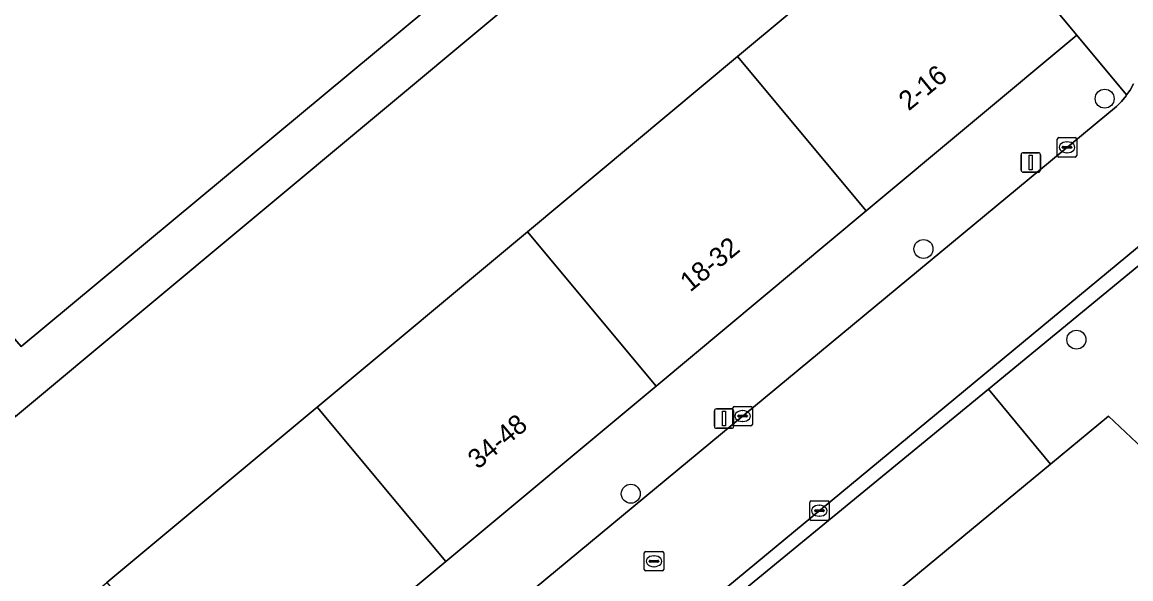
# Model space of a CAD drawing. Extents: x 159888 to 160761, y 384031 to 384750.
# Drawn here: x 160419.7 to 160476.8, y 384185.7 to 384214.3 of the extents above; entities that cross this region are included whole.
import ezdxf

# ---------------------------------------------------------------- set-up
doc = ezdxf.new("R2010")
doc.units = 0
for name, color, linetype in [('IMGEO_Boom', 7, 'Continuous'), ('IMGEO_Erf', 7, 'Continuous'), ('IMGEO_Groenvoorziening', 7, 'Continuous'), ('IMGEO_Kolk', 7, 'Continuous'), ('IMGEO_Lichtmast', 7, 'Continuous'), ('IMGEO_Pand', 7, 'Continuous'), ('IMGEO_Pand_nummerreeks', 7, 'Continuous'), ('IMGEO_Rijbaan_lokaal_open', 7, 'Continuous'), ('IMGEO_Rioolput', 7, 'Continuous'), ('IMGEO_Voetpad_open', 7, 'Continuous')]:
    doc.layers.add(name, color=color, linetype=linetype)

msp = doc.modelspace()

# ---------------------------------------------------------------- linework, layer by layer
at = {"layer": 'IMGEO_Boom'}
for centre in [(160475.486, 384210.397), (160466.151, 384202.659), (160474.029, 384197.99), (160451.071, 384190.058)]:
    msp.add_circle(centre, 0.489, dxfattribs=at)
at = {"layer": 'IMGEO_Erf'}
msp.add_lwpolyline([(160445.745, 384203.546), (160456.575, 384212.575), (160467.421, 384221.617), (160468.175, 384222.224), (160462.762, 384230.216), (160419.38, 384194.033), (160413.229, 384188.902), (160401.999, 384190.089), (160403.03, 384199.875), (160396.267, 384200.587), (160392.322, 384197.688), (160392.679, 384197.264), (160418.154, 384167.028), (160419.883, 384168.51), (160413.255, 384176.46), (160424.085, 384185.489), (160434.915, 384194.518)], close=True, dxfattribs=at)
at = {"layer": 'IMGEO_Groenvoorziening'}
for points in [[(160419.212, 384221.179), (160417.064, 384200.601), (160419.671, 384197.644), (160461.362, 384232.282), (160452.167, 384245.857), (160447.736, 384241.886), (160445.123, 384244.678)], [(160480.257, 384204.274), (160469.497, 384195.444), (160472.691, 384191.58), (160475.677, 384194.048), (160486.78, 384183.613), (160491.144, 384179.427), (160491.067, 384179.347), (160492.813, 384177.71), (160494.41, 384176.424), (160494.765, 384176.208), (160495.213, 384176.159), (160496.371, 384176.297), (160496.006, 384179.357), (160495.925, 384180.003), (160495.787, 384180.64), (160495.592, 384181.262), (160495.343, 384181.864), (160495.041, 384182.441), (160494.689, 384182.989), (160494.565, 384183.158)]]:
    msp.add_lwpolyline(points, close=True, dxfattribs=at)
for points in [[(160442.427, 384166.564), (160472.691, 384191.58), (160469.497, 384195.444), (160445.254, 384175.551), (160443.5, 384174.087), (160443.257, 384174.333)], [(160496.371, 384176.297), (160495.213, 384176.159), (160494.765, 384176.208), (160494.41, 384176.424), (160492.813, 384177.71), (160491.169, 384175.986), (160489.431, 384177.643), (160489.36, 384177.569), (160485.029, 384181.774), (160486.78, 384183.613), (160475.677, 384194.048), (160472.691, 384191.58), (160442.427, 384166.564)]]:
    msp.add_lwpolyline(points, dxfattribs=at)
at = {"layer": 'IMGEO_Kolk'}
for p, q in [((160473.045, 384207.467), (160473.045, 384208.319)), ((160473.12, 384208.393), (160473.972, 384208.393)), ((160473.533, 384208.173), (160473.558, 384208.173)), ((160474.046, 384208.319), (160474.046, 384207.467)), ((160473.304, 384207.887), (160473.304, 384207.899)), ((160473.742, 384207.85), (160473.344, 384207.85)), ((160473.347, 384207.936), (160473.745, 384207.936)), ((160473.556, 384207.613), (160473.531, 384207.613)), ((160473.788, 384207.899), (160473.788, 384207.887)), ((160473.972, 384207.393), (160473.12, 384207.393)), ((160456.333, 384193.63), (160456.333, 384194.482)), ((160456.408, 384194.556), (160457.26, 384194.556)), ((160457.334, 384194.482), (160457.334, 384193.63)), ((160456.592, 384194.05), (160456.592, 384194.062)), ((160457.03, 384194.013), (160456.632, 384194.013)), ((160456.635, 384194.099), (160457.033, 384194.099)), ((160456.821, 384194.336), (160456.846, 384194.336)), ((160457.076, 384194.062), (160457.076, 384194.05)), ((160457.26, 384193.556), (160456.408, 384193.556)), ((160456.844, 384193.776), (160456.819, 384193.776)), ((160460.288, 384188.759), (160460.288, 384189.611)), ((160460.363, 384189.685), (160461.215, 384189.685)), ((160460.59, 384189.228), (160460.988, 384189.228)), ((160460.776, 384189.465), (160460.801, 384189.465)), ((160461.289, 384189.611), (160461.289, 384188.759)), ((160461.215, 384188.685), (160460.363, 384188.685)), ((160460.547, 384189.179), (160460.547, 384189.191)), ((160460.985, 384189.142), (160460.587, 384189.142)), ((160460.799, 384188.905), (160460.774, 384188.905)), ((160461.031, 384189.191), (160461.031, 384189.179))]:
    msp.add_line(p, q, dxfattribs=at)
for points in [[(160473.045, 384207.467), (160473.045, 384208.319)], [(160473.12, 384208.393), (160473.972, 384208.393)], [(160474.046, 384208.319), (160474.046, 384207.467)], [(160473.972, 384207.393), (160473.12, 384207.393)], [(160456.333, 384193.63), (160456.333, 384194.482)], [(160456.408, 384194.556), (160457.26, 384194.556)], [(160457.334, 384194.482), (160457.334, 384193.63)], [(160457.26, 384193.556), (160456.408, 384193.556)], [(160460.288, 384188.759), (160460.288, 384189.611)], [(160460.363, 384189.685), (160461.215, 384189.685)], [(160461.289, 384189.611), (160461.289, 384188.759)], [(160461.215, 384188.685), (160460.363, 384188.685)]]:
    msp.add_lwpolyline(points, dxfattribs=at)
for centre, radius, start, end in [((160473.122, 384208.317), 0.0765, 91.552, 178.448), ((160473.122, 384208.317), 0.0765, 91.552, 178.448), ((160473.97, 384208.317), 0.0765, 1.552, 88.448), ((160473.97, 384208.317), 0.0765, 1.552, 88.448), ((160473.344, 384207.896), 0.0403, 85.8775, 175.7526), ((160473.341, 384207.886), 0.0366, 178.938, 274.7102), ((160473.745, 384207.893), 0.043, 264.8664, 352.4533), ((160473.749, 384207.898), 0.0386, 1.7309, 96.639), ((160473.122, 384207.469), 0.0765, 181.552, 268.448), ((160473.122, 384207.469), 0.0765, 181.552, 268.448), ((160473.97, 384207.469), 0.0765, 271.552, 358.448), ((160473.97, 384207.469), 0.0765, 271.552, 358.448), ((160456.41, 384194.48), 0.0765, 91.552, 178.448), ((160456.41, 384194.48), 0.0765, 91.552, 178.448), ((160457.258, 384194.48), 0.0765, 1.552, 88.448), ((160457.258, 384194.48), 0.0765, 1.552, 88.448), ((160456.632, 384194.059), 0.0403, 85.8775, 175.7526), ((160456.629, 384194.049), 0.0366, 178.938, 274.7102), ((160457.033, 384194.056), 0.043, 264.8664, 352.4533), ((160457.037, 384194.061), 0.0386, 1.7309, 96.639), ((160456.41, 384193.632), 0.0765, 181.552, 268.448), ((160456.41, 384193.632), 0.0765, 181.552, 268.448), ((160457.258, 384193.632), 0.0765, 271.552, 358.448), ((160457.258, 384193.632), 0.0765, 271.552, 358.448), ((160460.365, 384189.609), 0.0765, 91.552, 178.448), ((160460.365, 384189.609), 0.0765, 91.552, 178.448), ((160460.587, 384189.188), 0.0403, 85.8775, 175.7526), ((160460.992, 384189.19), 0.0386, 1.7309, 96.639), ((160461.213, 384189.609), 0.0765, 1.552, 88.448), ((160461.213, 384189.609), 0.0765, 1.552, 88.448), ((160460.365, 384188.761), 0.0765, 181.552, 268.448), ((160460.365, 384188.761), 0.0765, 181.552, 268.448), ((160460.584, 384189.178), 0.0366, 178.938, 274.7102), ((160460.988, 384189.185), 0.043, 264.8664, 352.4533), ((160461.213, 384188.761), 0.0765, 271.552, 358.448), ((160461.213, 384188.761), 0.0765, 271.552, 358.448)]:
    msp.add_arc(centre, radius, start, end, dxfattribs=at)
for centre, major_axis, ratio, start_param, end_param in [((160473.532, 384207.893), (-0.387, 0.002), 0.722429, 4.712389, 7.853982), ((160473.557, 384207.893), (-0.39, 0.002), 0.717154, 1.570796, 4.712389), ((160456.82, 384194.056), (-0.387, 0.002), 0.722429, 4.712389, 7.853982), ((160456.845, 384194.056), (-0.39, 0.002), 0.717154, 1.570796, 4.712389), ((160460.775, 384189.185), (-0.387, 0.002), 0.722429, 4.712389, 7.853982), ((160460.8, 384189.185), (-0.39, 0.002), 0.717154, 1.570796, 4.712389)]:
    msp.add_ellipse(centre, major_axis=major_axis, ratio=ratio, start_param=start_param, end_param=end_param, dxfattribs=at)
at = {"layer": 'IMGEO_Lichtmast'}
for p, q in [((160471.183, 384206.714), (160471.183, 384207.514)), ((160471.183, 384207.514), (160471.183, 384206.714)), ((160471.283, 384207.614), (160472.073, 384207.614)), ((160472.073, 384207.614), (160471.283, 384207.614)), ((160472.173, 384207.514), (160472.173, 384206.714)), ((160472.173, 384206.714), (160472.173, 384207.514)), ((160472.073, 384206.614), (160471.283, 384206.614)), ((160471.283, 384206.614), (160472.073, 384206.614)), ((160455.479, 384194.428), (160456.269, 384194.428)), ((160456.269, 384194.428), (160455.479, 384194.428)), ((160455.379, 384193.528), (160455.379, 384194.328)), ((160455.379, 384194.328), (160455.379, 384193.528)), ((160456.369, 384194.328), (160456.369, 384193.528)), ((160456.369, 384193.528), (160456.369, 384194.328)), ((160456.269, 384193.428), (160455.479, 384193.428)), ((160455.479, 384193.428), (160456.269, 384193.428))]:
    msp.add_line(p, q, dxfattribs=at)
for points in [[(160471.603, 384207.489), (160471.753, 384207.489), (160471.753, 384206.739), (160471.603, 384206.739), (160471.603, 384207.489)], [(160455.799, 384194.303), (160455.949, 384194.303), (160455.949, 384193.553), (160455.799, 384193.553), (160455.799, 384194.303)]]:
    msp.add_lwpolyline(points, dxfattribs=at)
for centre, start, end in [((160471.283, 384207.514), 90, 180), ((160471.283, 384207.514), 90, 180), ((160472.073, 384207.514), 0, 90), ((160472.073, 384207.514), 360, 90), ((160471.283, 384206.714), 180, 270), ((160471.283, 384206.714), 180, 270), ((160472.073, 384206.714), 270, 0), ((160472.073, 384206.714), 270, 0), ((160455.479, 384194.328), 90, 180), ((160455.479, 384194.328), 90, 180), ((160456.269, 384194.328), 0, 90), ((160456.269, 384194.328), 360, 90), ((160455.479, 384193.528), 180, 270), ((160455.479, 384193.528), 180, 270), ((160456.269, 384193.528), 270, 0), ((160456.269, 384193.528), 270, 0)]:
    msp.add_arc(centre, 0.1, start, end, dxfattribs=at)
at = {"layer": 'IMGEO_Pand'}
for points in [[(160456.575, 384212.575), (160463.203, 384204.625), (160474.049, 384213.667), (160467.421, 384221.617)], [(160456.575, 384212.575), (160445.745, 384203.546), (160452.373, 384195.596), (160463.203, 384204.625)], [(160434.915, 384194.518), (160441.543, 384186.568), (160452.373, 384195.596), (160445.745, 384203.546)], [(160434.915, 384194.518), (160424.085, 384185.489), (160430.713, 384177.539), (160441.543, 384186.568)]]:
    msp.add_lwpolyline(points, close=True, dxfattribs=at)
at = {"layer": 'IMGEO_Rijbaan_lokaal_open'}
for points in [[(160476.972, 384211.156), (160476.792, 384210.839), (160476.617, 384210.587), (160476.585, 384210.54), (160476.352, 384210.26), (160476.095, 384210.002), (160425.202, 384167.864)], [(160444.925, 384176.05), (160446.709, 384177.549), (160479.56, 384204.703)]]:
    msp.add_lwpolyline(points, dxfattribs=at)
at = {"layer": 'IMGEO_Rioolput'}
for p, q in [((160451.766, 384186.155), (160451.766, 384187.007)), ((160451.841, 384187.081), (160452.693, 384187.081)), ((160452.767, 384187.007), (160452.767, 384186.155)), ((160452.025, 384186.575), (160452.025, 384186.587)), ((160452.463, 384186.538), (160452.065, 384186.538)), ((160452.068, 384186.624), (160452.466, 384186.624)), ((160452.254, 384186.861), (160452.279, 384186.861)), ((160452.509, 384186.587), (160452.509, 384186.575)), ((160452.693, 384186.081), (160451.841, 384186.081)), ((160452.277, 384186.301), (160452.252, 384186.301))]:
    msp.add_line(p, q, dxfattribs=at)
for points in [[(160451.766, 384186.155), (160451.766, 384187.007)], [(160451.841, 384187.081), (160452.693, 384187.081)], [(160452.767, 384187.007), (160452.767, 384186.155)], [(160452.693, 384186.081), (160451.841, 384186.081)]]:
    msp.add_lwpolyline(points, dxfattribs=at)
for centre, radius, start, end in [((160451.843, 384187.005), 0.0765, 91.552, 178.448), ((160451.843, 384187.005), 0.0765, 91.552, 178.448), ((160452.691, 384187.005), 0.0765, 1.552, 88.448), ((160452.691, 384187.005), 0.0765, 1.552, 88.448), ((160452.065, 384186.584), 0.0403, 85.8775, 175.7526), ((160452.062, 384186.574), 0.0366, 178.938, 274.7102), ((160452.466, 384186.581), 0.043, 264.8664, 352.4533), ((160452.47, 384186.586), 0.0386, 1.7309, 96.639), ((160451.843, 384186.157), 0.0765, 181.552, 268.448), ((160451.843, 384186.157), 0.0765, 181.552, 268.448), ((160452.691, 384186.157), 0.0765, 271.552, 358.448), ((160452.691, 384186.157), 0.0765, 271.552, 358.448)]:
    msp.add_arc(centre, radius, start, end, dxfattribs=at)
for centre, major_axis, ratio, start_param, end_param in [((160452.253, 384186.581), (-0.387, 0.002), 0.722429, 4.712389, 7.853982), ((160452.278, 384186.581), (-0.39, 0.002), 0.717154, 1.570796, 4.712389)]:
    msp.add_ellipse(centre, major_axis=major_axis, ratio=ratio, start_param=start_param, end_param=end_param, dxfattribs=at)
at = {"layer": 'IMGEO_Voetpad_open'}
for points in [[(160449.443, 384249.697), (160449.981, 384249.084), (160452.167, 384245.857), (160461.362, 384232.282), (160462.762, 384230.216), (160468.175, 384222.224), (160467.421, 384221.617), (160474.049, 384213.667), (160476.617, 384210.587), (160476.792, 384210.839), (160476.972, 384211.156)], [(160476.095, 384210.002), (160476.352, 384210.26), (160476.585, 384210.54), (160476.617, 384210.587), (160474.049, 384213.667), (160463.203, 384204.625), (160452.373, 384195.596), (160441.543, 384186.568), (160430.713, 384177.539), (160419.883, 384168.51), (160418.154, 384167.028), (160415.675, 384164.808), (160416.754, 384163.478), (160418.01, 384161.931), (160418.889, 384158.907), (160416.894, 384158.409), (160417.322, 384156.63)], [(160429.086, 384162.845), (160425.156, 384159.585), (160421.063, 384164.399), (160425.202, 384167.864), (160476.095, 384210.002)], [(160480.257, 384204.274), (160479.821, 384204.883), (160479.676, 384204.79), (160479.56, 384204.703), (160446.709, 384177.549), (160444.925, 384176.05)], [(160443.257, 384174.333), (160443.5, 384174.087), (160445.254, 384175.551), (160469.497, 384195.444), (160480.257, 384204.274)]]:
    msp.add_lwpolyline(points, dxfattribs=at)
msp.add_lwpolyline([(160419.212, 384221.179), (160416.564, 384218.778), (160414.45, 384201.178), (160399.146, 384202.981), (160396.267, 384200.587), (160403.03, 384199.875), (160415.475, 384198.563), (160419.38, 384194.033), (160462.762, 384230.216), (160461.362, 384232.282), (160419.671, 384197.644), (160417.064, 384200.601)], close=True, dxfattribs=at)

# ---------------------------------------------------------------- texts
at = {"layer": 'IMGEO_Pand_nummerreeks'}
for s, rotation, p in [('2-16', 39.4258, (160465.392, 384209.736)), ('18-32', 39.4258, (160454.131, 384200.408)), ('34-48', 39.6743, (160443.195, 384191.282))]:
    msp.add_text(s, height=1, rotation=rotation, dxfattribs=at).set_placement(p)

doc.saveas('drawing.dxf')
